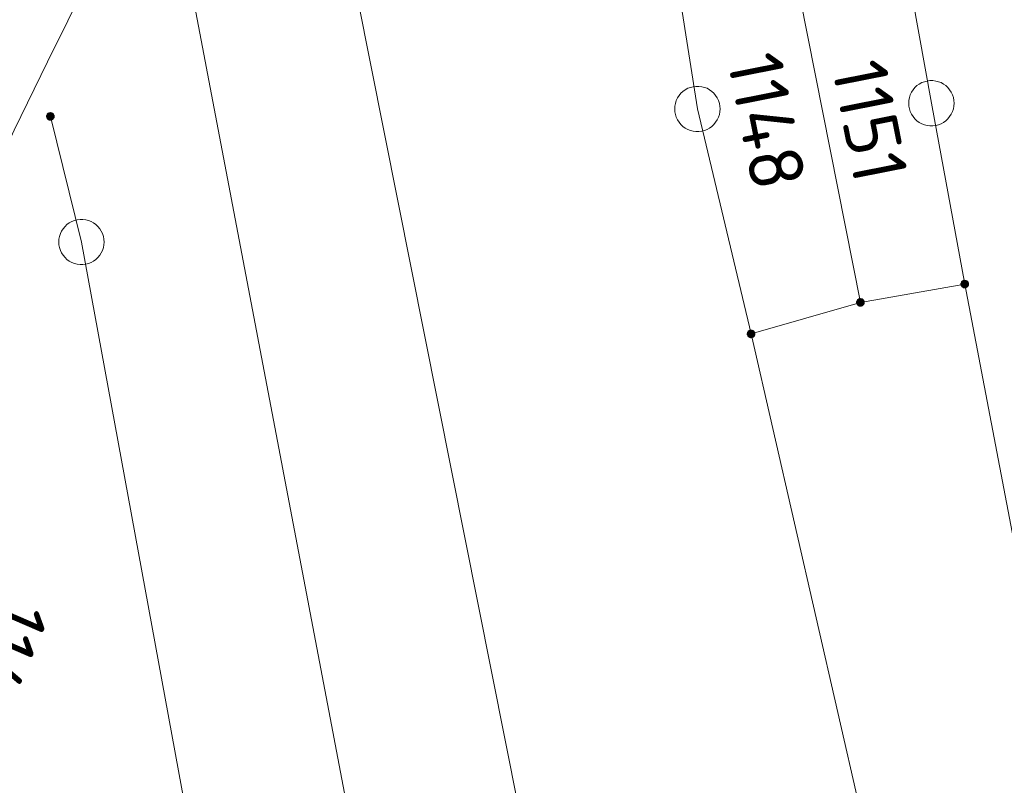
# Model space of a CAD drawing. Header units: metres. Extents: x 3425540 to 3446143, y 5432760 to 5444637.
# Tile 436 of 656: x 3436767 to 3436800, y 5443309 to 5443334. Entities that reach past the tile are written whole.
import ezdxf
from ezdxf.enums import TextEntityAlignment as Align

# ---------------------------------------------------------------- set-up
doc = ezdxf.new("R2010")
doc.units = ezdxf.units.M
doc.layers.add('B_Bestand', color=9, linetype='Continuous', lineweight=18)
doc.layers.add('B_Flurgrenzen', color=9, linetype='Continuous', lineweight=18)
doc.styles.get("Standard").update_dxf_attribs({"font": 'isocpeur.ttf'})

msp = doc.modelspace()

# ---------------------------------------------------------------- linework, layer by layer
at = {"layer": 'B_Bestand'}
msp.add_open_spline([(3436785.637, 5443371.007), (3436781.716, 5443362.273), (3436777.796, 5443353.539), (3436773.875, 5443344.805), (3436771.678, 5443339.911), (3436769.14, 5443335.177), (3436766.843, 5443330.328), (3436763.016, 5443322.252), (3436759.121, 5443314.205), (3436755.547, 5443306.014), (3436754.904, 5443304.541), (3436754.261, 5443303.067), (3436753.618, 5443301.593)], degree=3, knots=[0, 0, 0, 0, 0.375688, 0.375688, 0.375688, 0.586214, 0.586214, 0.586214, 0.936905, 0.936905, 0.936905, 1, 1, 1, 1], dxfattribs=at)
at = {"layer": 'B_Flurgrenzen'}
for p, q in [((3436777.361, 5443340.347), (3436786.009, 5443296.874)), ((3436779.816, 5443299.169), (3436772.388, 5443338.212)), ((3436796.445, 5443336.661), (3436797.348, 5443331.677)), ((3436792.864, 5443335.893), (3436795.003, 5443325.103)), ((3436789.62, 5443331.489), (3436789.052, 5443335.135)), ((3436791.392, 5443324.064), (3436789.62, 5443331.489)), ((3436797.348, 5443331.677), (3436798.448, 5443325.708)), ((3436768.249, 5443331.241), (3436769.277, 5443327.094)), ((3436769.277, 5443327.094), (3436773.994, 5443301.386)), ((3436795.003, 5443325.103), (3436798.448, 5443325.708)), ((3436798.448, 5443325.708), (3436805.337, 5443289.599)), ((3436795.003, 5443325.103), (3436791.392, 5443324.064)), ((3436798.744, 5443292.04), (3436791.392, 5443324.064))]:
    msp.add_line(p, q, dxfattribs=at)
for points in [[(3436798.098, 5443331.677), (3436798.092, 5443331.771), (3436798.074, 5443331.86), (3436798.045, 5443331.955), (3436798.004, 5443332.037), (3436797.95, 5443332.114), (3436797.891, 5443332.191), (3436797.826, 5443332.256), (3436797.75, 5443332.309), (3436797.667, 5443332.356), (3436797.578, 5443332.386), (3436797.49, 5443332.409), (3436797.395, 5443332.421), (3436797.301, 5443332.421), (3436797.206, 5443332.409), (3436797.118, 5443332.386), (3436797.029, 5443332.356), (3436796.946, 5443332.309), (3436796.87, 5443332.256), (3436796.805, 5443332.191), (3436796.746, 5443332.114), (3436796.692, 5443332.037), (3436796.651, 5443331.955), (3436796.622, 5443331.86), (3436796.604, 5443331.771), (3436796.598, 5443331.677), (3436796.604, 5443331.583), (3436796.622, 5443331.494), (3436796.651, 5443331.399), (3436796.692, 5443331.317), (3436796.746, 5443331.24), (3436796.805, 5443331.163), (3436796.87, 5443331.098), (3436796.946, 5443331.045), (3436797.029, 5443330.998), (3436797.118, 5443330.968), (3436797.206, 5443330.945), (3436797.301, 5443330.933), (3436797.395, 5443330.933), (3436797.49, 5443330.945), (3436797.578, 5443330.968), (3436797.667, 5443330.998), (3436797.75, 5443331.045), (3436797.826, 5443331.098), (3436797.891, 5443331.163), (3436797.95, 5443331.24), (3436798.004, 5443331.317), (3436798.045, 5443331.399), (3436798.074, 5443331.494), (3436798.092, 5443331.583), (3436798.098, 5443331.677)], [(3436790.37, 5443331.489), (3436790.364, 5443331.583), (3436790.346, 5443331.672), (3436790.317, 5443331.767), (3436790.276, 5443331.849), (3436790.222, 5443331.926), (3436790.163, 5443332.003), (3436790.098, 5443332.068), (3436790.022, 5443332.121), (3436789.939, 5443332.168), (3436789.85, 5443332.198), (3436789.762, 5443332.221), (3436789.667, 5443332.233), (3436789.573, 5443332.233), (3436789.478, 5443332.221), (3436789.39, 5443332.198), (3436789.301, 5443332.168), (3436789.218, 5443332.121), (3436789.142, 5443332.068), (3436789.077, 5443332.003), (3436789.018, 5443331.926), (3436788.964, 5443331.849), (3436788.923, 5443331.767), (3436788.894, 5443331.672), (3436788.876, 5443331.583), (3436788.87, 5443331.489), (3436788.876, 5443331.395), (3436788.894, 5443331.306), (3436788.923, 5443331.211), (3436788.964, 5443331.129), (3436789.018, 5443331.052), (3436789.077, 5443330.975), (3436789.142, 5443330.91), (3436789.218, 5443330.857), (3436789.301, 5443330.81), (3436789.39, 5443330.78), (3436789.478, 5443330.757), (3436789.573, 5443330.745), (3436789.667, 5443330.745), (3436789.762, 5443330.757), (3436789.85, 5443330.78), (3436789.939, 5443330.81), (3436790.022, 5443330.857), (3436790.098, 5443330.91), (3436790.163, 5443330.975), (3436790.222, 5443331.052), (3436790.276, 5443331.129), (3436790.317, 5443331.211), (3436790.346, 5443331.306), (3436790.364, 5443331.395), (3436790.37, 5443331.489)], [(3436768.374, 5443331.241), (3436768.373, 5443331.257), (3436768.37, 5443331.272), (3436768.365, 5443331.287), (3436768.358, 5443331.301), (3436768.35, 5443331.315), (3436768.341, 5443331.327), (3436768.329, 5443331.337), (3436768.316, 5443331.346), (3436768.302, 5443331.354), (3436768.287, 5443331.36), (3436768.273, 5443331.364), (3436768.257, 5443331.366), (3436768.241, 5443331.366), (3436768.225, 5443331.364), (3436768.211, 5443331.36), (3436768.196, 5443331.354), (3436768.182, 5443331.346), (3436768.169, 5443331.337), (3436768.157, 5443331.327), (3436768.148, 5443331.315), (3436768.14, 5443331.301), (3436768.133, 5443331.287), (3436768.128, 5443331.272), (3436768.125, 5443331.257), (3436768.124, 5443331.241), (3436768.125, 5443331.225), (3436768.128, 5443331.21), (3436768.133, 5443331.195), (3436768.14, 5443331.181), (3436768.148, 5443331.167), (3436768.157, 5443331.155), (3436768.169, 5443331.145), (3436768.182, 5443331.136), (3436768.196, 5443331.128), (3436768.211, 5443331.122), (3436768.225, 5443331.118), (3436768.241, 5443331.116), (3436768.257, 5443331.116), (3436768.273, 5443331.118), (3436768.287, 5443331.122), (3436768.302, 5443331.128), (3436768.316, 5443331.136), (3436768.329, 5443331.145), (3436768.341, 5443331.155), (3436768.35, 5443331.167), (3436768.358, 5443331.181), (3436768.365, 5443331.195), (3436768.37, 5443331.21), (3436768.373, 5443331.225), (3436768.374, 5443331.241)], [(3436768.349, 5443331.241), (3436768.348, 5443331.255), (3436768.345, 5443331.269), (3436768.341, 5443331.281), (3436768.335, 5443331.294), (3436768.326, 5443331.306), (3436768.316, 5443331.316), (3436768.305, 5443331.325), (3436768.293, 5443331.332), (3436768.28, 5443331.336), (3436768.267, 5443331.339), (3436768.253, 5443331.341), (3436768.238, 5443331.34), (3436768.224, 5443331.338), (3436768.212, 5443331.335), (3436768.199, 5443331.328), (3436768.187, 5443331.32), (3436768.177, 5443331.311), (3436768.167, 5443331.3), (3436768.16, 5443331.288), (3436768.155, 5443331.275), (3436768.151, 5443331.262), (3436768.149, 5443331.248), (3436768.149, 5443331.234), (3436768.151, 5443331.22), (3436768.155, 5443331.207), (3436768.16, 5443331.194), (3436768.167, 5443331.182), (3436768.177, 5443331.171), (3436768.187, 5443331.162), (3436768.199, 5443331.154), (3436768.212, 5443331.147), (3436768.224, 5443331.144), (3436768.238, 5443331.142), (3436768.253, 5443331.141), (3436768.267, 5443331.143), (3436768.28, 5443331.146), (3436768.293, 5443331.15), (3436768.305, 5443331.157), (3436768.316, 5443331.166), (3436768.326, 5443331.176), (3436768.335, 5443331.188), (3436768.341, 5443331.201), (3436768.345, 5443331.213), (3436768.348, 5443331.227), (3436768.349, 5443331.241)], [(3436768.325, 5443331.241), (3436768.324, 5443331.253), (3436768.321, 5443331.265), (3436768.316, 5443331.276), (3436768.31, 5443331.286), (3436768.301, 5443331.296), (3436768.292, 5443331.303), (3436768.281, 5443331.31), (3436768.27, 5443331.314), (3436768.258, 5443331.316), (3436768.246, 5443331.317), (3436768.234, 5443331.315), (3436768.222, 5443331.312), (3436768.212, 5443331.307), (3436768.201, 5443331.3), (3436768.192, 5443331.291), (3436768.185, 5443331.281), (3436768.179, 5443331.271), (3436768.175, 5443331.259), (3436768.173, 5443331.247), (3436768.173, 5443331.235), (3436768.175, 5443331.223), (3436768.179, 5443331.211), (3436768.185, 5443331.201), (3436768.192, 5443331.191), (3436768.201, 5443331.182), (3436768.211, 5443331.175), (3436768.222, 5443331.17), (3436768.234, 5443331.167), (3436768.246, 5443331.165), (3436768.258, 5443331.166), (3436768.27, 5443331.168), (3436768.281, 5443331.172), (3436768.292, 5443331.179), (3436768.301, 5443331.186), (3436768.31, 5443331.196), (3436768.316, 5443331.206), (3436768.321, 5443331.217), (3436768.324, 5443331.229), (3436768.325, 5443331.241)], [(3436768.3, 5443331.241), (3436768.299, 5443331.251), (3436768.296, 5443331.261), (3436768.291, 5443331.27), (3436768.285, 5443331.277), (3436768.278, 5443331.283), (3436768.269, 5443331.288), (3436768.259, 5443331.291), (3436768.249, 5443331.292), (3436768.239, 5443331.291), (3436768.229, 5443331.288), (3436768.22, 5443331.283), (3436768.213, 5443331.277), (3436768.207, 5443331.27), (3436768.202, 5443331.261), (3436768.199, 5443331.251), (3436768.198, 5443331.241), (3436768.199, 5443331.231), (3436768.202, 5443331.221), (3436768.207, 5443331.212), (3436768.213, 5443331.205), (3436768.22, 5443331.199), (3436768.229, 5443331.194), (3436768.239, 5443331.191), (3436768.249, 5443331.19), (3436768.259, 5443331.191), (3436768.269, 5443331.194), (3436768.278, 5443331.199), (3436768.285, 5443331.205), (3436768.291, 5443331.212), (3436768.296, 5443331.221), (3436768.299, 5443331.231), (3436768.3, 5443331.241)], [(3436768.276, 5443331.241), (3436768.275, 5443331.248), (3436768.272, 5443331.255), (3436768.267, 5443331.261), (3436768.261, 5443331.265), (3436768.254, 5443331.267), (3436768.247, 5443331.268), (3436768.24, 5443331.266), (3436768.233, 5443331.263), (3436768.228, 5443331.258), (3436768.224, 5443331.252), (3436768.222, 5443331.245), (3436768.222, 5443331.237), (3436768.224, 5443331.23), (3436768.228, 5443331.224), (3436768.233, 5443331.219), (3436768.24, 5443331.216), (3436768.247, 5443331.214), (3436768.254, 5443331.215), (3436768.261, 5443331.217), (3436768.267, 5443331.221), (3436768.272, 5443331.227), (3436768.275, 5443331.234), (3436768.276, 5443331.241)], [(3436770.027, 5443327.094), (3436770.021, 5443327.188), (3436770.003, 5443327.277), (3436769.974, 5443327.372), (3436769.933, 5443327.454), (3436769.879, 5443327.531), (3436769.82, 5443327.608), (3436769.755, 5443327.673), (3436769.679, 5443327.726), (3436769.596, 5443327.773), (3436769.507, 5443327.803), (3436769.419, 5443327.826), (3436769.324, 5443327.838), (3436769.23, 5443327.838), (3436769.135, 5443327.826), (3436769.047, 5443327.803), (3436768.958, 5443327.773), (3436768.875, 5443327.726), (3436768.799, 5443327.673), (3436768.734, 5443327.608), (3436768.675, 5443327.531), (3436768.621, 5443327.454), (3436768.58, 5443327.372), (3436768.551, 5443327.277), (3436768.533, 5443327.188), (3436768.527, 5443327.094), (3436768.533, 5443327), (3436768.551, 5443326.911), (3436768.58, 5443326.816), (3436768.621, 5443326.734), (3436768.675, 5443326.657), (3436768.734, 5443326.58), (3436768.799, 5443326.515), (3436768.875, 5443326.462), (3436768.958, 5443326.415), (3436769.047, 5443326.385), (3436769.135, 5443326.362), (3436769.23, 5443326.35), (3436769.324, 5443326.35), (3436769.419, 5443326.362), (3436769.507, 5443326.385), (3436769.596, 5443326.415), (3436769.679, 5443326.462), (3436769.755, 5443326.515), (3436769.82, 5443326.58), (3436769.879, 5443326.657), (3436769.933, 5443326.734), (3436769.974, 5443326.816), (3436770.003, 5443326.911), (3436770.021, 5443327), (3436770.027, 5443327.094)], [(3436798.573, 5443325.708), (3436798.572, 5443325.724), (3436798.569, 5443325.739), (3436798.564, 5443325.754), (3436798.557, 5443325.768), (3436798.549, 5443325.782), (3436798.54, 5443325.794), (3436798.528, 5443325.804), (3436798.515, 5443325.813), (3436798.501, 5443325.821), (3436798.486, 5443325.827), (3436798.472, 5443325.831), (3436798.456, 5443325.833), (3436798.44, 5443325.833), (3436798.424, 5443325.831), (3436798.41, 5443325.827), (3436798.395, 5443325.821), (3436798.381, 5443325.813), (3436798.368, 5443325.804), (3436798.356, 5443325.794), (3436798.347, 5443325.782), (3436798.339, 5443325.768), (3436798.332, 5443325.754), (3436798.327, 5443325.739), (3436798.324, 5443325.724), (3436798.323, 5443325.708), (3436798.324, 5443325.692), (3436798.327, 5443325.677), (3436798.332, 5443325.662), (3436798.339, 5443325.648), (3436798.347, 5443325.634), (3436798.356, 5443325.622), (3436798.368, 5443325.612), (3436798.381, 5443325.603), (3436798.395, 5443325.595), (3436798.41, 5443325.589), (3436798.424, 5443325.585), (3436798.44, 5443325.583), (3436798.456, 5443325.583), (3436798.472, 5443325.585), (3436798.486, 5443325.589), (3436798.501, 5443325.595), (3436798.515, 5443325.603), (3436798.528, 5443325.612), (3436798.54, 5443325.622), (3436798.549, 5443325.634), (3436798.557, 5443325.648), (3436798.564, 5443325.662), (3436798.569, 5443325.677), (3436798.572, 5443325.692), (3436798.573, 5443325.708)], [(3436798.548, 5443325.708), (3436798.547, 5443325.722), (3436798.544, 5443325.736), (3436798.54, 5443325.748), (3436798.534, 5443325.761), (3436798.525, 5443325.773), (3436798.515, 5443325.783), (3436798.504, 5443325.792), (3436798.492, 5443325.799), (3436798.479, 5443325.803), (3436798.466, 5443325.806), (3436798.452, 5443325.808), (3436798.437, 5443325.807), (3436798.423, 5443325.805), (3436798.411, 5443325.802), (3436798.398, 5443325.795), (3436798.386, 5443325.787), (3436798.376, 5443325.778), (3436798.366, 5443325.767), (3436798.359, 5443325.755), (3436798.354, 5443325.742), (3436798.35, 5443325.729), (3436798.348, 5443325.715), (3436798.348, 5443325.701), (3436798.35, 5443325.687), (3436798.354, 5443325.674), (3436798.359, 5443325.661), (3436798.366, 5443325.649), (3436798.376, 5443325.638), (3436798.386, 5443325.629), (3436798.398, 5443325.621), (3436798.411, 5443325.614), (3436798.423, 5443325.611), (3436798.437, 5443325.609), (3436798.452, 5443325.608), (3436798.466, 5443325.61), (3436798.479, 5443325.613), (3436798.492, 5443325.617), (3436798.504, 5443325.624), (3436798.515, 5443325.633), (3436798.525, 5443325.643), (3436798.534, 5443325.655), (3436798.54, 5443325.668), (3436798.544, 5443325.68), (3436798.547, 5443325.694), (3436798.548, 5443325.708)], [(3436798.524, 5443325.708), (3436798.523, 5443325.72), (3436798.52, 5443325.732), (3436798.515, 5443325.743), (3436798.509, 5443325.753), (3436798.5, 5443325.763), (3436798.491, 5443325.77), (3436798.48, 5443325.777), (3436798.469, 5443325.781), (3436798.457, 5443325.783), (3436798.445, 5443325.784), (3436798.433, 5443325.782), (3436798.421, 5443325.779), (3436798.411, 5443325.774), (3436798.4, 5443325.767), (3436798.391, 5443325.758), (3436798.384, 5443325.748), (3436798.378, 5443325.738), (3436798.374, 5443325.726), (3436798.372, 5443325.714), (3436798.372, 5443325.702), (3436798.374, 5443325.69), (3436798.378, 5443325.678), (3436798.384, 5443325.668), (3436798.391, 5443325.658), (3436798.4, 5443325.649), (3436798.41, 5443325.642), (3436798.421, 5443325.637), (3436798.433, 5443325.634), (3436798.445, 5443325.632), (3436798.457, 5443325.633), (3436798.469, 5443325.635), (3436798.48, 5443325.639), (3436798.491, 5443325.646), (3436798.5, 5443325.653), (3436798.509, 5443325.663), (3436798.515, 5443325.673), (3436798.52, 5443325.684), (3436798.523, 5443325.696), (3436798.524, 5443325.708)], [(3436798.499, 5443325.708), (3436798.498, 5443325.718), (3436798.495, 5443325.728), (3436798.49, 5443325.737), (3436798.484, 5443325.744), (3436798.477, 5443325.75), (3436798.468, 5443325.755), (3436798.458, 5443325.758), (3436798.448, 5443325.759), (3436798.438, 5443325.758), (3436798.428, 5443325.755), (3436798.419, 5443325.75), (3436798.412, 5443325.744), (3436798.406, 5443325.737), (3436798.401, 5443325.728), (3436798.398, 5443325.718), (3436798.397, 5443325.708), (3436798.398, 5443325.698), (3436798.401, 5443325.688), (3436798.406, 5443325.679), (3436798.412, 5443325.672), (3436798.419, 5443325.666), (3436798.428, 5443325.661), (3436798.438, 5443325.658), (3436798.448, 5443325.657), (3436798.458, 5443325.658), (3436798.468, 5443325.661), (3436798.477, 5443325.666), (3436798.484, 5443325.672), (3436798.49, 5443325.679), (3436798.495, 5443325.688), (3436798.498, 5443325.698), (3436798.499, 5443325.708)], [(3436798.475, 5443325.708), (3436798.474, 5443325.715), (3436798.471, 5443325.722), (3436798.466, 5443325.728), (3436798.46, 5443325.732), (3436798.453, 5443325.734), (3436798.446, 5443325.735), (3436798.439, 5443325.733), (3436798.432, 5443325.73), (3436798.427, 5443325.725), (3436798.423, 5443325.719), (3436798.421, 5443325.712), (3436798.421, 5443325.704), (3436798.423, 5443325.697), (3436798.427, 5443325.691), (3436798.432, 5443325.686), (3436798.439, 5443325.683), (3436798.446, 5443325.681), (3436798.453, 5443325.682), (3436798.46, 5443325.684), (3436798.466, 5443325.688), (3436798.471, 5443325.694), (3436798.474, 5443325.701), (3436798.475, 5443325.708)], [(3436795.128, 5443325.103), (3436795.127, 5443325.119), (3436795.124, 5443325.134), (3436795.119, 5443325.149), (3436795.112, 5443325.163), (3436795.104, 5443325.177), (3436795.095, 5443325.189), (3436795.083, 5443325.199), (3436795.07, 5443325.208), (3436795.056, 5443325.216), (3436795.041, 5443325.222), (3436795.027, 5443325.226), (3436795.011, 5443325.228), (3436794.995, 5443325.228), (3436794.979, 5443325.226), (3436794.965, 5443325.222), (3436794.95, 5443325.216), (3436794.936, 5443325.208), (3436794.923, 5443325.199), (3436794.911, 5443325.189), (3436794.902, 5443325.177), (3436794.894, 5443325.163), (3436794.887, 5443325.149), (3436794.882, 5443325.134), (3436794.879, 5443325.119), (3436794.878, 5443325.103), (3436794.879, 5443325.087), (3436794.882, 5443325.072), (3436794.887, 5443325.057), (3436794.894, 5443325.043), (3436794.902, 5443325.029), (3436794.911, 5443325.017), (3436794.923, 5443325.007), (3436794.936, 5443324.998), (3436794.95, 5443324.99), (3436794.965, 5443324.984), (3436794.979, 5443324.98), (3436794.995, 5443324.978), (3436795.011, 5443324.978), (3436795.027, 5443324.98), (3436795.041, 5443324.984), (3436795.056, 5443324.99), (3436795.07, 5443324.998), (3436795.083, 5443325.007), (3436795.095, 5443325.017), (3436795.104, 5443325.029), (3436795.112, 5443325.043), (3436795.119, 5443325.057), (3436795.124, 5443325.072), (3436795.127, 5443325.087), (3436795.128, 5443325.103)], [(3436795.103, 5443325.103), (3436795.102, 5443325.117), (3436795.099, 5443325.131), (3436795.095, 5443325.143), (3436795.089, 5443325.156), (3436795.08, 5443325.168), (3436795.07, 5443325.178), (3436795.059, 5443325.187), (3436795.047, 5443325.194), (3436795.034, 5443325.198), (3436795.021, 5443325.201), (3436795.007, 5443325.203), (3436794.992, 5443325.202), (3436794.978, 5443325.2), (3436794.966, 5443325.197), (3436794.953, 5443325.19), (3436794.941, 5443325.182), (3436794.931, 5443325.173), (3436794.921, 5443325.162), (3436794.914, 5443325.15), (3436794.909, 5443325.137), (3436794.905, 5443325.124), (3436794.903, 5443325.11), (3436794.903, 5443325.096), (3436794.905, 5443325.082), (3436794.909, 5443325.069), (3436794.914, 5443325.056), (3436794.921, 5443325.044), (3436794.931, 5443325.033), (3436794.941, 5443325.024), (3436794.953, 5443325.016), (3436794.966, 5443325.009), (3436794.978, 5443325.006), (3436794.992, 5443325.004), (3436795.007, 5443325.003), (3436795.021, 5443325.005), (3436795.034, 5443325.008), (3436795.047, 5443325.012), (3436795.059, 5443325.019), (3436795.07, 5443325.028), (3436795.08, 5443325.038), (3436795.089, 5443325.05), (3436795.095, 5443325.063), (3436795.099, 5443325.075), (3436795.102, 5443325.089), (3436795.103, 5443325.103)], [(3436795.079, 5443325.103), (3436795.078, 5443325.115), (3436795.075, 5443325.127), (3436795.07, 5443325.138), (3436795.064, 5443325.148), (3436795.055, 5443325.158), (3436795.046, 5443325.165), (3436795.035, 5443325.172), (3436795.024, 5443325.176), (3436795.012, 5443325.178), (3436795, 5443325.179), (3436794.988, 5443325.177), (3436794.976, 5443325.174), (3436794.966, 5443325.169), (3436794.955, 5443325.162), (3436794.946, 5443325.153), (3436794.939, 5443325.143), (3436794.933, 5443325.133), (3436794.929, 5443325.121), (3436794.927, 5443325.109), (3436794.927, 5443325.097), (3436794.929, 5443325.085), (3436794.933, 5443325.073), (3436794.939, 5443325.063), (3436794.946, 5443325.053), (3436794.955, 5443325.044), (3436794.965, 5443325.037), (3436794.976, 5443325.032), (3436794.988, 5443325.029), (3436795, 5443325.027), (3436795.012, 5443325.028), (3436795.024, 5443325.03), (3436795.035, 5443325.034), (3436795.046, 5443325.041), (3436795.055, 5443325.048), (3436795.064, 5443325.058), (3436795.07, 5443325.068), (3436795.075, 5443325.079), (3436795.078, 5443325.091), (3436795.079, 5443325.103)], [(3436795.054, 5443325.103), (3436795.053, 5443325.113), (3436795.05, 5443325.123), (3436795.045, 5443325.132), (3436795.039, 5443325.139), (3436795.032, 5443325.145), (3436795.023, 5443325.15), (3436795.013, 5443325.153), (3436795.003, 5443325.154), (3436794.993, 5443325.153), (3436794.983, 5443325.15), (3436794.974, 5443325.145), (3436794.967, 5443325.139), (3436794.961, 5443325.132), (3436794.956, 5443325.123), (3436794.953, 5443325.113), (3436794.952, 5443325.103), (3436794.953, 5443325.093), (3436794.956, 5443325.083), (3436794.961, 5443325.074), (3436794.967, 5443325.067), (3436794.974, 5443325.061), (3436794.983, 5443325.056), (3436794.993, 5443325.053), (3436795.003, 5443325.052), (3436795.013, 5443325.053), (3436795.023, 5443325.056), (3436795.032, 5443325.061), (3436795.039, 5443325.067), (3436795.045, 5443325.074), (3436795.05, 5443325.083), (3436795.053, 5443325.093), (3436795.054, 5443325.103)], [(3436795.03, 5443325.103), (3436795.029, 5443325.11), (3436795.026, 5443325.117), (3436795.021, 5443325.123), (3436795.015, 5443325.127), (3436795.008, 5443325.129), (3436795.001, 5443325.13), (3436794.994, 5443325.128), (3436794.987, 5443325.125), (3436794.982, 5443325.12), (3436794.978, 5443325.114), (3436794.976, 5443325.107), (3436794.976, 5443325.099), (3436794.978, 5443325.092), (3436794.982, 5443325.086), (3436794.987, 5443325.081), (3436794.994, 5443325.078), (3436795.001, 5443325.076), (3436795.008, 5443325.077), (3436795.015, 5443325.079), (3436795.021, 5443325.083), (3436795.026, 5443325.089), (3436795.029, 5443325.096), (3436795.03, 5443325.103)], [(3436791.517, 5443324.064), (3436791.516, 5443324.08), (3436791.513, 5443324.095), (3436791.508, 5443324.11), (3436791.501, 5443324.124), (3436791.493, 5443324.138), (3436791.484, 5443324.15), (3436791.472, 5443324.16), (3436791.459, 5443324.169), (3436791.445, 5443324.177), (3436791.43, 5443324.183), (3436791.416, 5443324.187), (3436791.4, 5443324.189), (3436791.384, 5443324.189), (3436791.368, 5443324.187), (3436791.354, 5443324.183), (3436791.339, 5443324.177), (3436791.325, 5443324.169), (3436791.312, 5443324.16), (3436791.3, 5443324.15), (3436791.291, 5443324.138), (3436791.283, 5443324.124), (3436791.276, 5443324.11), (3436791.271, 5443324.095), (3436791.268, 5443324.08), (3436791.267, 5443324.064), (3436791.268, 5443324.048), (3436791.271, 5443324.033), (3436791.276, 5443324.018), (3436791.283, 5443324.004), (3436791.291, 5443323.99), (3436791.3, 5443323.978), (3436791.312, 5443323.968), (3436791.325, 5443323.959), (3436791.339, 5443323.951), (3436791.354, 5443323.945), (3436791.368, 5443323.941), (3436791.384, 5443323.939), (3436791.4, 5443323.939), (3436791.416, 5443323.941), (3436791.43, 5443323.945), (3436791.445, 5443323.951), (3436791.459, 5443323.959), (3436791.472, 5443323.968), (3436791.484, 5443323.978), (3436791.493, 5443323.99), (3436791.501, 5443324.004), (3436791.508, 5443324.018), (3436791.513, 5443324.033), (3436791.516, 5443324.048), (3436791.517, 5443324.064)], [(3436791.492, 5443324.064), (3436791.491, 5443324.078), (3436791.488, 5443324.092), (3436791.484, 5443324.104), (3436791.478, 5443324.117), (3436791.469, 5443324.129), (3436791.459, 5443324.139), (3436791.448, 5443324.148), (3436791.436, 5443324.155), (3436791.423, 5443324.159), (3436791.41, 5443324.162), (3436791.396, 5443324.164), (3436791.381, 5443324.163), (3436791.367, 5443324.161), (3436791.355, 5443324.158), (3436791.342, 5443324.151), (3436791.33, 5443324.143), (3436791.32, 5443324.134), (3436791.31, 5443324.123), (3436791.303, 5443324.111), (3436791.298, 5443324.098), (3436791.294, 5443324.085), (3436791.292, 5443324.071), (3436791.292, 5443324.057), (3436791.294, 5443324.043), (3436791.298, 5443324.03), (3436791.303, 5443324.017), (3436791.31, 5443324.005), (3436791.32, 5443323.994), (3436791.33, 5443323.985), (3436791.342, 5443323.977), (3436791.355, 5443323.97), (3436791.367, 5443323.967), (3436791.381, 5443323.965), (3436791.396, 5443323.964), (3436791.41, 5443323.966), (3436791.423, 5443323.969), (3436791.436, 5443323.973), (3436791.448, 5443323.98), (3436791.459, 5443323.989), (3436791.469, 5443323.999), (3436791.478, 5443324.011), (3436791.484, 5443324.024), (3436791.488, 5443324.036), (3436791.491, 5443324.05), (3436791.492, 5443324.064)], [(3436791.468, 5443324.064), (3436791.467, 5443324.076), (3436791.464, 5443324.088), (3436791.459, 5443324.099), (3436791.453, 5443324.109), (3436791.444, 5443324.119), (3436791.435, 5443324.126), (3436791.424, 5443324.133), (3436791.413, 5443324.137), (3436791.401, 5443324.139), (3436791.389, 5443324.14), (3436791.377, 5443324.138), (3436791.365, 5443324.135), (3436791.355, 5443324.13), (3436791.344, 5443324.123), (3436791.335, 5443324.114), (3436791.328, 5443324.104), (3436791.322, 5443324.094), (3436791.318, 5443324.082), (3436791.316, 5443324.07), (3436791.316, 5443324.058), (3436791.318, 5443324.046), (3436791.322, 5443324.034), (3436791.328, 5443324.024), (3436791.335, 5443324.014), (3436791.344, 5443324.005), (3436791.354, 5443323.998), (3436791.365, 5443323.993), (3436791.377, 5443323.99), (3436791.389, 5443323.988), (3436791.401, 5443323.989), (3436791.413, 5443323.991), (3436791.424, 5443323.995), (3436791.435, 5443324.002), (3436791.444, 5443324.009), (3436791.453, 5443324.019), (3436791.459, 5443324.029), (3436791.464, 5443324.04), (3436791.467, 5443324.052), (3436791.468, 5443324.064)], [(3436791.443, 5443324.064), (3436791.442, 5443324.074), (3436791.439, 5443324.084), (3436791.434, 5443324.093), (3436791.428, 5443324.1), (3436791.421, 5443324.106), (3436791.412, 5443324.111), (3436791.402, 5443324.114), (3436791.392, 5443324.115), (3436791.382, 5443324.114), (3436791.372, 5443324.111), (3436791.363, 5443324.106), (3436791.356, 5443324.1), (3436791.35, 5443324.093), (3436791.345, 5443324.084), (3436791.342, 5443324.074), (3436791.341, 5443324.064), (3436791.342, 5443324.054), (3436791.345, 5443324.044), (3436791.35, 5443324.035), (3436791.356, 5443324.028), (3436791.363, 5443324.022), (3436791.372, 5443324.017), (3436791.382, 5443324.014), (3436791.392, 5443324.013), (3436791.402, 5443324.014), (3436791.412, 5443324.017), (3436791.421, 5443324.022), (3436791.428, 5443324.028), (3436791.434, 5443324.035), (3436791.439, 5443324.044), (3436791.442, 5443324.054), (3436791.443, 5443324.064)], [(3436791.419, 5443324.064), (3436791.418, 5443324.071), (3436791.415, 5443324.078), (3436791.41, 5443324.084), (3436791.404, 5443324.088), (3436791.397, 5443324.09), (3436791.39, 5443324.091), (3436791.383, 5443324.089), (3436791.376, 5443324.086), (3436791.371, 5443324.081), (3436791.367, 5443324.075), (3436791.365, 5443324.068), (3436791.365, 5443324.06), (3436791.367, 5443324.053), (3436791.371, 5443324.047), (3436791.376, 5443324.042), (3436791.383, 5443324.039), (3436791.39, 5443324.037), (3436791.397, 5443324.038), (3436791.404, 5443324.04), (3436791.41, 5443324.044), (3436791.415, 5443324.05), (3436791.418, 5443324.057), (3436791.419, 5443324.064)]]:
    msp.add_lwpolyline(points, dxfattribs=at)

# ---------------------------------------------------------------- texts
for s, rotation, p in [('1148', 281.1705, (3436791.913, 5443331.084)), ('1151', 281.1705, (3436795.314, 5443331.085)), ('1143', 246.6, (3436766.555, 5443313.116))]:
    msp.add_text(s, height=1.8, rotation=rotation, dxfattribs=at).set_placement(p, align=Align.MIDDLE)

doc.saveas('drawing.dxf')
